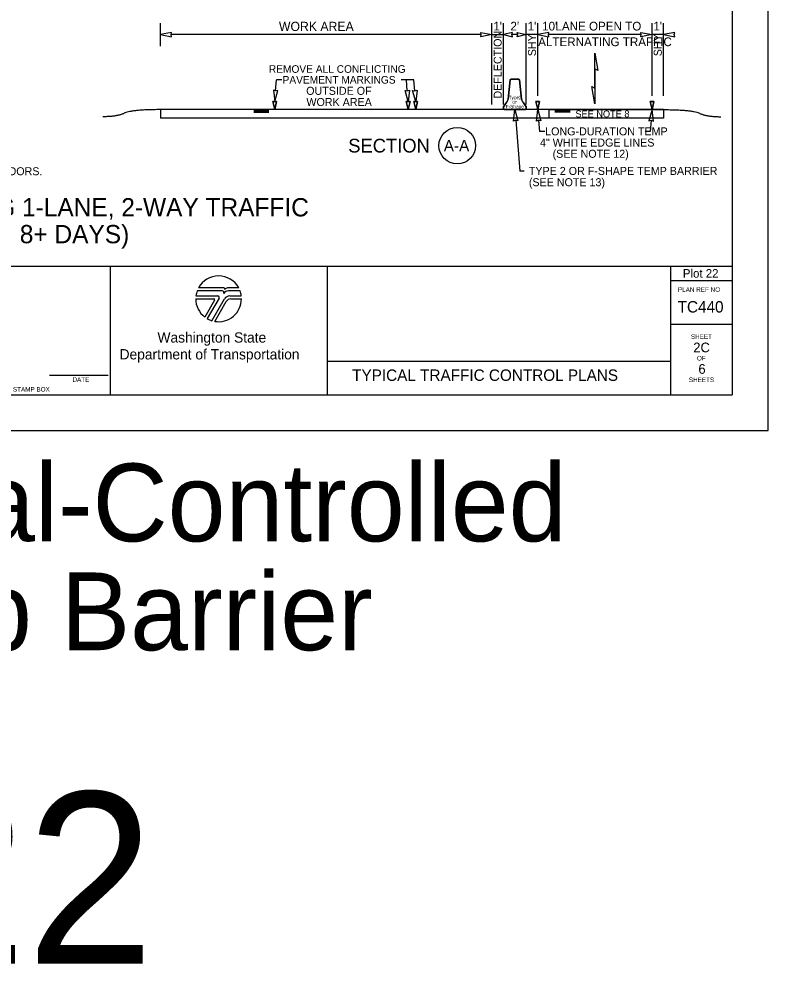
# Model space of a CAD drawing. Extents: x 99982 to 100176, y 99905 to 100011.
# Drawn here: x 100029.51 to 100036.06, y 99935.01 to 99943.29 of the extents above; entities that cross this region are included whole.
import ezdxf

# ---------------------------------------------------------------- set-up
doc = ezdxf.new("R2010")
doc.units = 0
for name, color, linetype in [('SH_DE_DetailHeading1Text', 7, 'Continuous'), ('SH_GI_GeneralNotesBodyText', 7, 'Continuous'), ('SH_GI_PlotLimits', 7, 'Continuous'), ('SH_GI_SheetBorder', 7, 'Continuous'), ('SH_GI_SheetLocationText', 7, 'Continuous'), ('SH_GI_SheetTextInCells', 7, 'Continuous'), ('SH_GI_TitleBlockText', 7, 'Continuous'), ('SH_GI_WSDOTLogo', 7, 'Continuous'), ('TR_WZ_BarrierDoubleFaceElev', 7, 'Continuous'), ('TR_WZ_WorkZoneDetails', 7, 'Continuous'), ('TR_WZ_WorkZoneTextCurrent', 7, 'Continuous')]:
    doc.layers.add(name, color=color, linetype=linetype)

msp = doc.modelspace()

# ---------------------------------------------------------------- linework, layer by layer
at = {"layer": 'SH_GI_PlotLimits'}
msp.add_lwpolyline([(100019.0625, 99939.6875), (100036.0625, 99939.6875), (100036.0625, 99950.6875), (100019.0625, 99950.6875)], close=True, dxfattribs=at)
at = {"layer": 'SH_GI_SheetBorder'}
for p, q in [((100035.75, 99950.375), (100035.75, 99940)), ((100020, 99941.1259), (100035.75, 99941.1259)), ((100030.3089, 99941.1259), (100030.3089, 99940)), ((100032.2055, 99941.1259), (100032.2055, 99940)), ((100035.2079, 99941.1259), (100035.2079, 99940)), ((100035.2079, 99941.0008), (100035.75, 99941.0008)), ((100035.2079, 99940.6176), (100035.75, 99940.6176)), ((100032.2055, 99940.2955), (100035.2079, 99940.2955)), ((100029.7797, 99940.1733), (100030.2914, 99940.1733)), ((100020, 99940), (100035.75, 99940))]:
    msp.add_line(p, q, dxfattribs=at)
at = {"layer": 'SH_GI_WSDOTLogo'}
for p, q in [((100031.303, 99940.9354), (100031.0815, 99940.9354)), ((100031.433, 99940.9354), (100031.3351, 99940.9354)), ((100031.0572, 99940.84), (100031.2148, 99940.84)), ((100031.059, 99940.8661), (100031.2496, 99940.8661)), ((100031.2894, 99940.9094), (100031.0697, 99940.9094)), ((100031.261, 99940.8464), (100031.1567, 99940.6672)), ((100031.1989, 99940.6487), (100031.3089, 99940.839)), ((100031.343, 99940.9094), (100031.3429, 99940.9094)), ((100031.4448, 99940.9094), (100031.343, 99940.9094)), ((100031.3558, 99940.8661), (100031.4555, 99940.8661)), ((100031.3655, 99940.8394), (100031.4572, 99940.8394)), ((100031.222, 99940.8277), (100031.1364, 99940.6807)), ((100031.2244, 99940.6428), (100031.3242, 99940.8156))]:
    msp.add_line(p, q, dxfattribs=at)
for centre, radius, start, end in [((100031.2572, 99940.84), 0.2, 28.47865, 151.53204), ((100031.303, 99940.9263), 0.00903, 329.87418, 90.00328), ((100031.3352, 99940.9066), 0.0287, 90.00721, 148.16763), ((100031.2572, 99940.84), 0.2, 179.99864, 232.84327), ((100031.2572, 99940.84), 0.2, 159.69598, 172.50569), ((100031.2149, 99940.8318), 0.0082, 329.74356, 90), ((100031.2572, 99940.84), 0.2, 260.54554, 359.80857), ((100031.2497, 99940.853), 0.0131, 329.76834, 90), ((100031.2894, 99940.8946), 0.0148, 327.8418, 89.99855), ((100031.3429, 99940.861), 0.0484, 89.99529, 147.82376), ((100031.3558, 99940.8119), 0.0542, 90, 149.99738), ((100031.3654, 99940.7918), 0.0476, 90, 150.05432), ((100031.2572, 99940.84), 0.2, 7.49431, 20.29406), ((100031.2572, 99940.84), 0.2, 239.79292, 253.0448)]:
    msp.add_arc(centre, radius, start, end, dxfattribs=at)
at = {"layer": 'TR_WZ_BarrierDoubleFaceElev'}
for p, q in [((100033.7885, 99942.586), (100033.8083, 99942.7548)), ((100033.8083, 99942.7548), (100033.7885, 99942.586)), ((100033.8083, 99942.7548), (100033.8145, 99942.761)), ((100033.8145, 99942.761), (100033.8083, 99942.7548)), ((100033.8145, 99942.761), (100033.8812, 99942.761)), ((100033.8812, 99942.761), (100033.8145, 99942.761)), ((100033.8812, 99942.761), (100033.8875, 99942.7548)), ((100033.8875, 99942.7548), (100033.8812, 99942.761)), ((100033.8875, 99942.7548), (100033.9073, 99942.586)), ((100033.9073, 99942.586), (100033.8875, 99942.7548)), ((100033.7479, 99942.5194), (100033.7729, 99942.5527)), ((100033.7729, 99942.5527), (100033.7479, 99942.5194)), ((100033.7479, 99942.5006), (100033.7479, 99942.5194)), ((100033.7479, 99942.5194), (100033.7479, 99942.5006)), ((100033.7541, 99942.4944), (100033.7479, 99942.5006)), ((100033.7479, 99942.5006), (100033.7541, 99942.4944)), ((100033.9416, 99942.4944), (100033.7541, 99942.4944)), ((100033.7541, 99942.4944), (100033.9416, 99942.4944)), ((100033.9229, 99942.5527), (100033.9479, 99942.5194)), ((100033.9479, 99942.5194), (100033.9229, 99942.5527)), ((100033.9479, 99942.5006), (100033.9416, 99942.4944)), ((100033.9416, 99942.4944), (100033.9479, 99942.5006)), ((100033.9479, 99942.5194), (100033.9479, 99942.5006)), ((100033.9479, 99942.5006), (100033.9479, 99942.5194))]:
    msp.add_line(p, q, dxfattribs=at)
for centre, start, end in [((100033.7071, 99942.6039), 322.1243, 347.64603), ((100033.7071, 99942.6039), 322.1243, 347.64603), ((100033.9887, 99942.6039), 192.35397, 217.8757), ((100033.9887, 99942.6039), 192.35397, 217.8757)]:
    msp.add_arc(centre, 0.0833, start, end, dxfattribs=at)
at = {"layer": 'TR_WZ_WorkZoneDetails'}
for p, q in [((100030.7479, 99943.0504), (100030.7479, 99943.2504)), ((100033.6479, 99942.5394), (100033.6479, 99943.2504)), ((100033.7479, 99942.5394), (100033.7479, 99943.2504)), ((100033.9479, 99942.5394), (100033.9479, 99943.2504)), ((100034.0479, 99942.6142), (100034.0479, 99943.2504)), ((100035.0479, 99942.6142), (100035.0479, 99943.2504)), ((100035.1479, 99942.6142), (100035.1479, 99943.2504)), ((100033.5542, 99943.1504), (100030.8416, 99943.1504)), ((100033.6479, 99943.1504), (100033.7479, 99943.1504)), ((100033.8729, 99943.1504), (100033.8229, 99943.1504)), ((100034.0479, 99943.1504), (100033.9479, 99943.1504)), ((100034.9542, 99943.1504), (100034.1416, 99943.1504)), ((100035.1479, 99943.1504), (100035.0479, 99943.1504)), ((100034.5479, 99942.8508), (100034.5479, 99942.682)), ((100034.5479, 99942.682), (100034.5479, 99942.8508)), ((100031.7553, 99942.6576), (100031.763, 99942.7552)), ((100031.8092, 99942.7552), (100031.763, 99942.7552)), ((100032.966, 99942.7552), (100032.8531, 99942.7552)), ((100032.9071, 99942.6576), (100032.8993, 99942.7552)), ((100032.9737, 99942.6576), (100032.966, 99942.7552)), ((100030.7479, 99942.4944), (100030.7479, 99942.4194)), ((100035.1479, 99942.4944), (100030.7479, 99942.4944)), ((100035.1479, 99942.4944), (100035.1479, 99942.4194)), ((100035.1479, 99942.4194), (100030.7479, 99942.4194)), ((100031.5649, 99942.4891), (100031.6979, 99942.4891)), ((100031.5649, 99942.4835), (100031.6979, 99942.4835)), ((100031.5649, 99942.4779), (100031.6979, 99942.4779)), ((100031.5649, 99942.4726), (100031.6979, 99942.4726)), ((100034.3309, 99942.4887), (100034.1979, 99942.4887)), ((100034.3309, 99942.4831), (100034.1979, 99942.4831)), ((100034.3309, 99942.4774), (100034.1979, 99942.4774)), ((100034.3309, 99942.4722), (100034.1979, 99942.4722)), ((100033.8553, 99942.4009), (100033.8906, 99941.9574)), ((100034.0553, 99942.4009), (100034.0631, 99942.3034)), ((100035.0404, 99942.4009), (100035.0327, 99942.3034)), ((100034.1092, 99942.3034), (100034.0631, 99942.3034)), ((100035.0327, 99942.3034), (100034.9865, 99942.3034)), ((100033.9306, 99941.9574), (100033.8906, 99941.9574))]:
    msp.add_line(p, q, dxfattribs=at)
for points in [[(100030.7479, 99943.1504), (100030.8461, 99943.1312), (100030.8416, 99943.1504), (100030.8461, 99943.1697)], [(100033.6479, 99943.1504), (100033.5496, 99943.1312), (100033.5542, 99943.1504), (100033.5496, 99943.1697)], [(100033.7479, 99943.1504), (100033.8265, 99943.1312), (100033.8229, 99943.1504), (100033.8265, 99943.1697)], [(100033.9479, 99943.1504), (100033.8693, 99943.1312), (100033.8729, 99943.1504), (100033.8693, 99943.1697)], [(100034.0479, 99943.1504), (100034.1462, 99943.1312), (100034.1416, 99943.1504), (100034.1462, 99943.1697)], [(100035.0479, 99943.1504), (100034.9496, 99943.1312), (100034.9542, 99943.1504), (100034.9496, 99943.1697)], [(100035.1479, 99943.1504), (100035.2462, 99943.1312), (100035.2416, 99943.1504), (100035.2462, 99943.1697)], [(100034.5479, 99942.9884), (100034.5749, 99942.8352), (100034.5479, 99942.8508)], [(100031.7478, 99942.5642), (100031.7748, 99942.6606), (100031.7552, 99942.6576), (100031.7363, 99942.6637)], [(100032.9145, 99942.5642), (100032.8875, 99942.6606), (100032.9071, 99942.6576), (100032.926, 99942.6637)], [(100032.9812, 99942.5642), (100032.9542, 99942.6606), (100032.9738, 99942.6576), (100032.9926, 99942.6637)], [(100034.5479, 99942.5444), (100034.5209, 99942.6976), (100034.5479, 99942.682)], [(100031.7479, 99942.4944), (100031.7312, 99942.5642), (100031.7645, 99942.5642)], [(100032.9145, 99942.4944), (100032.8978, 99942.5642), (100032.9312, 99942.5642)], [(100032.9812, 99942.4944), (100032.9645, 99942.5642), (100032.9978, 99942.5642)], [(100033.8479, 99942.4944), (100033.8748, 99942.3979), (100033.8553, 99942.4009), (100033.8364, 99942.3949)], [(100034.0479, 99942.4944), (100034.0312, 99942.5642), (100034.0645, 99942.5642)], [(100034.0479, 99942.4944), (100034.0748, 99942.3979), (100034.0553, 99942.4009), (100034.0364, 99942.3949)], [(100034.1479, 99942.4944), (100035.1479, 99942.4944), (100035.1479, 99942.4194), (100034.1479, 99942.4194)], [(100034.1479, 99942.4944), (100035.1479, 99942.4944), (100035.1479, 99942.4194), (100034.1479, 99942.4194)], [(100035.0479, 99942.4944), (100035.0209, 99942.3979), (100035.0405, 99942.4009), (100035.0593, 99942.3949)], [(100035.0479, 99942.4944), (100035.0312, 99942.5642), (100035.0645, 99942.5642)]]:
    msp.add_lwpolyline(points, close=True, dxfattribs=at)
for points in [[(100031.7645, 99942.5642), (100031.7312, 99942.5642), (100031.7479, 99942.4944), (100031.7645, 99942.5642)], [(100032.9312, 99942.5642), (100032.8978, 99942.5642), (100032.9145, 99942.4944), (100032.9312, 99942.5642)], [(100032.9978, 99942.5642), (100032.9645, 99942.5642), (100032.9812, 99942.4944), (100032.9978, 99942.5642)], [(100034.0645, 99942.5642), (100034.0312, 99942.5642), (100034.0479, 99942.4944), (100034.0645, 99942.5642)], [(100035.0645, 99942.5642), (100035.0312, 99942.5642), (100035.0479, 99942.4944), (100035.0645, 99942.5642)]]:
    msp.add_lwpolyline(points, dxfattribs=at)
msp.add_circle((100033.3444, 99942.1794), 0.16, dxfattribs=at)
for points in [[(100030.7479, 99942.4944), (100030.4967, 99942.4944), (100030.3712, 99942.4322), (100030.2457, 99942.4322)], [(100035.1479, 99942.4944), (100035.399, 99942.4945), (100035.5245, 99942.4324), (100035.65, 99942.4325)]]:
    msp.add_open_spline(points, degree=2, dxfattribs=at)

# ---------------------------------------------------------------- texts
at = {"layer": 'SH_DE_DetailHeading1Text'}
for s, p in [('ADVANCED TEMPORARY SIGNAL-CONTROLLED ALTERNATING 1-LANE, 2-WAY TRAFFIC', (100022.9401, 99941.5606)), ('25 WZSL + TEMP BARRIER (30 MPH HIGHWAYS, 8+ DAYS)', (100024.5313, 99941.3259))]:
    msp.add_text(s, height=0.16, rotation=360, dxfattribs=at).set_placement(p)
at = {"layer": 'SH_GI_GeneralNotesBodyText'}
msp.add_text('ROADWAY WIDTH RESTRICTIONS. 30 DAY NOTICE REQUIRED ON MAJOR FREIGHT CORRIDORS.', height=0.07, rotation=360, dxfattribs=at).set_placement((100025.3222, 99941.9206))
at = {"layer": 'SH_GI_SheetBorder'}
msp.add_text('PLAN REF NO', height=0.040032, dxfattribs=at).set_placement((100035.2747, 99940.9008))
at = {"layer": 'SH_GI_SheetLocationText'}
for s, height, p in [('Plot 22', 0.075, (100035.3171, 99941.025)), (' Temp Signal-Controlled', 0.68, (100024.4951, 99938.7191)), ('Alt Traffic w/ Temp Barrier', 0.68, (100022.0459, 99937.7671)), ('Plot 22', 1.5, (100024.4483, 99935.0267))]:
    msp.add_text(s, height=height, dxfattribs=at).set_placement(p)
at = {"layer": 'SH_GI_SheetTextInCells'}
for s, height, p in [('Washington State', 0.090072, (100030.7229, 99940.4571)), ('SHEET', 0.04003, (100035.3877, 99940.4896)), ('Department of Transportation', 0.090072, (100030.3916, 99940.3101)), ('OF', 0.04003, (100035.4406, 99940.3008)), ('DATE', 0.04003, (100029.9794, 99940.1141)), ('SHEETS', 0.04003, (100035.3698, 99940.112)), ('P.E. STAMP BOX', 0.040032, (100029.339, 99940.0286))]:
    msp.add_text(s, height=height, dxfattribs=at).set_placement(p)
at = {"layer": 'SH_GI_TitleBlockText'}
for s, height, p in [('TC440', 0.1, (100035.2718, 99940.72)), ('2C', 0.085, (100035.4084, 99940.3723)), ('6', 0.085, (100035.4534, 99940.1843)), ('TYPICAL TRAFFIC CONTROL PLANS', 0.1, (100032.4251, 99940.1224))]:
    msp.add_text(s, height=height, dxfattribs=at).set_placement(p)
at = {"layer": 'TR_WZ_BarrierDoubleFaceElev'}
for s, p in [('Type', (100033.7937, 99942.5853)), ('2', (100033.8828, 99942.5853)), ('F-Shape', (100033.7684, 99942.506)), ('or', (100033.8264, 99942.5456))]:
    msp.add_text(s, height=0.03, dxfattribs=at).set_placement(p)
at = {"layer": 'TR_WZ_WorkZoneDetails'}
for s, height, p in [('WORK AREA', 0.08, (100031.785, 99943.1824)), ("1'", 0.076, (100033.6599, 99943.1864)), ("2'", 0.076, (100033.8095, 99943.1864)), ("1'", 0.076, (100033.9599, 99943.1864)), ("10'", 0.076, (100034.0867, 99943.1864)), (' LANE OPEN TO', 0.076, (100034.1748, 99943.1864)), ("1'", 0.076, (100035.0595, 99943.1864)), ('ALTERNATING TRAFFIC', 0.076, (100034.0522, 99943.0496))]:
    msp.add_text(s, height=height, dxfattribs=at).set_placement(p)
for s, height, rotation, p in [('DEFLECTION', 0.07, 90, (100033.7329, 99942.591)), ('SHY', 0.07, 90, (100034.0329, 99942.9617)), ('SHY', 0.07, 90, (100035.1329, 99942.9617)), ('SECTION', 0.12, 360, (100032.3913, 99942.1194)), ('A-A', 0.1, 360, (100033.2265, 99942.1294))]:
    msp.add_text(s, height=height, rotation=rotation, dxfattribs=at).set_placement(p)
at = {"layer": 'TR_WZ_WorkZoneTextCurrent'}
for s, height, p in [('REMOVE ALL CONFLICTING', 0.0665, (100031.6969, 99942.8164)), ('PAVEMENT MARKINGS', 0.0665, (100031.8168, 99942.7219)), ('OUTSIDE OF', 0.07, (100032.0233, 99942.6239)), ('WORK AREA', 0.07, (100032.0253, 99942.5259)), ('SEE NOTE 8', 0.06, (100034.3778, 99942.4269)), ('LONG-DURATION TEMP', 0.07, (100034.1132, 99942.2694)), ('4" WHITE EDGE LINES', 0.07, (100034.068, 99942.1714)), ('(SEE NOTE 12)', 0.07, (100034.1784, 99942.0734)), ('TYPE 2 OR F-SHAPE TEMP BARRIER', 0.07, (100033.9706, 99941.9234)), ('(SEE NOTE 13)', 0.07, (100033.9706, 99941.8246))]:
    msp.add_text(s, height=height, dxfattribs=at).set_placement(p)

doc.saveas('drawing.dxf')
